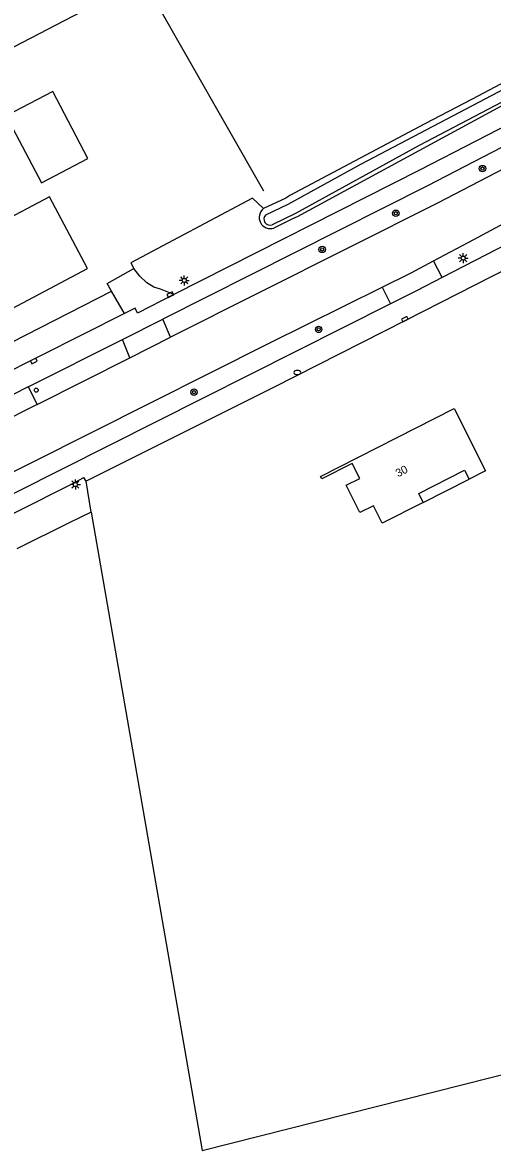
# Model space of a CAD drawing. Extents: x 140000 to 143000, y 403500 to 406000.
# Drawn here: x 141201.8 to 141260.5, y 404845.6 to 404986.4 of the extents above; entities that cross this region are included whole.
import ezdxf

# ---------------------------------------------------------------- set-up
doc = ezdxf.new("R2010")
doc.units = 0
for name, color, linetype in [('gg-afsc-erfafscheiding', 7, 'Continuous'), ('gg-afsc-hekwerk', 7, 'Continuous'), ('gg-anno-huisnummerreeks BGT', 7, 'Continuous'), ('gg-bbg-bijgebouw', 7, 'Continuous'), ('gg-bbg-hoofdgebouw', 7, 'Continuous'), ('gg-bbg-onder overbouw', 7, 'Continuous'), ('gg-bbg-pand overbouw', 7, 'Continuous'), ('gg-knt-bronhoudergrens', 7, 'Continuous'), ('gg-knt-verharding', 7, 'Continuous'), ('gg-knt-verharding nz', 7, 'Continuous'), ('gg-kntw-bovenkant insteek waterloop', 7, 'Continuous'), ('gg-kntw-waterlijn', 7, 'Continuous'), ('gt-bbg-plantopografie pand', 7, 'Continuous'), ('gt-grn-vlakafsluiter', 7, 'Continuous'), ('gt-symb-boom', 7, 'Continuous'), ('gt-symb-brandkraan', 7, 'Continuous'), ('gt-symb-kolk', 7, 'Continuous'), ('gt-symb-lichtmast', 7, 'Continuous'), ('gt-symb-verkeersregelinstallatiepaal', 7, 'Continuous')]:
    doc.layers.add(name, color=color, linetype=linetype)

# ---------------------------------------------------------------- blocks, each defined once
blk = doc.blocks.new('gt0-KOLK')
at = {"layer": 'gt-symb-kolk'}
blk.add_lwpolyline([(0, 0), (0.38, 0), (0.38, 0.4), (-0.37, 0.4), (-0.37, 0), (0, 0)], dxfattribs=at)
blk = doc.blocks.new('gt0-LMAST')
at = {"layer": 'gt-symb-lichtmast'}
for p, q in [((-0.18, 0.17), (-0.45, 0.44)), ((-0.01, 0.25), (-0.01, 0.62)), ((0.17, 0.17), (0.44, 0.44)), ((-0.26, 0), (-0.63, 0)), ((-0.18, -0.18), (-0.45, -0.45)), ((-0.01, -0.25), (-0.01, -0.63)), ((0.44, -0.45), (0.17, -0.18)), ((0.24, 0), (0.62, 0))]:
    blk.add_line(p, q, dxfattribs=at)
blk.add_circle((-0.01, 0), 0.25, dxfattribs=at)
blk = doc.blocks.new('gt0-BOOM')
at = {"layer": 'gt-symb-boom'}
for radius in [0.4, 0.2]:
    blk.add_circle((0, 0), radius, dxfattribs=at)
blk = doc.blocks.new('gt0-BR')
at = {"layer": 'gt-symb-brandkraan'}
for centre, radius, start, end in [((-0.24, 0), 0.206, 107.5669, 252.4331), ((0.6, -2.66), 3, 106.892, 107.5669), ((0, -0.69), 0.938, 73.108, 106.892), ((-0.6, -2.66), 3, 72.4331, 73.108), ((0.24, 0), 0.206, 287.567, 72.4331), ((0.6, 2.66), 3, 252.4331, 253.108), ((0, 0.69), 0.938, 253.108, 286.8921), ((-0.6, 2.66), 3, 286.8921, 287.567)]:
    blk.add_arc(centre, radius, start, end, dxfattribs=at)
blk = doc.blocks.new('gt0-VIPAAL')
at = {"layer": 'gt-symb-verkeersregelinstallatiepaal'}
blk.add_circle((0, 0), 0.25, dxfattribs=at)

msp = doc.modelspace()

# ---------------------------------------------------------------- linework, layer by layer
at = {"layer": 'gg-afsc-erfafscheiding'}
msp.add_line((141189.38, 404940.85), (141212.93, 404952.89), dxfattribs=at)
msp.add_lwpolyline([(141231.91, 404963.2), (141230.53, 404964.48), (141215.34, 404956.4), (141215.72, 404955.72)], dxfattribs=at)
at = {"layer": 'gg-afsc-hekwerk'}
msp.add_line((141217.27, 404991.08), (141231.89, 404965.42), dxfattribs=at)
at = {"layer": 'gg-bbg-bijgebouw'}
msp.add_lwpolyline([(141209.98, 404969.46), (141205.6, 404977.81), (141199.78, 404974.76), (141204.16, 404966.41), (141209.98, 404969.46)], dxfattribs=at)
at = {"layer": 'gg-bbg-hoofdgebouw'}
for points in [[(141191.23, 404960.58), (141192.59, 404958.01), (141182.86, 404952.85), (141187.61, 404943.88), (141209.92, 404955.71), (141205.17, 404964.68), (141198.67, 404961.23), (141197.3, 404963.8), (141191.23, 404960.58)], [(141251.86, 404926.51), (141246.73, 404923.91), (141245.63, 404926.09), (141243.92, 404925.23), (141242.21, 404928.64), (141243.92, 404929.5), (141242.97, 404931.37), (141239.19, 404929.46), (141239.04, 404929.76), (141255.7, 404938.22), (141259.62, 404930.45), (141257.57, 404929.4)]]:
    msp.add_lwpolyline(points, dxfattribs=at)
at = {"layer": 'gg-bbg-onder overbouw'}
msp.add_lwpolyline([(141251.86, 404926.51), (141251.3, 404927.63), (141257, 404930.52), (141257.57, 404929.4)], dxfattribs=at)
at = {"layer": 'gg-bbg-pand overbouw'}
msp.add_line((141251.86, 404926.51), (141257.57, 404929.4), dxfattribs=at)
at = {"layer": 'gg-knt-bronhoudergrens'}
msp.add_line((141210.4, 404925.29), (141209.74, 404929.14), dxfattribs=at)
msp.add_lwpolyline([(141210.4, 404925.29), (141224.25, 404845.59), (141282.02, 404860.21)], dxfattribs=at)
at = {"layer": 'gg-knt-verharding'}
for p, q in [((141258.17, 404959.35), (141263.94, 404962.44)), ((141253.13, 404956.66), (141258.17, 404959.35)), ((141262.44, 404958.85), (141254.23, 404954.6)), ((141254.23, 404954.6), (141253.13, 404956.66)), ((141214.55, 404950.1), (141212.93, 404952.89)), ((141246.73, 404953.38), (141247.78, 404951.3)), ((141214.55, 404950.1), (141192.09, 404938.79)), ((141214.3, 404946.86), (141219.34, 404949.39)), ((141220.31, 404947.13), (141219.34, 404949.39)), ((141215.22, 404944.57), (141220.31, 404947.13)), ((141202.53, 404940.94), (141214.3, 404946.86)), ((141215.22, 404944.57), (141214.3, 404946.86)), ((141203.63, 404938.75), (141215.22, 404944.57)), ((141202.53, 404940.94), (141179.95, 404929.59)), ((141202.53, 404940.94), (141203.63, 404938.75)), ((141203.63, 404938.75), (141175.54, 404924.62)), ((141209.74, 404929.14), (141209.46, 404929.63)), ((141198.89, 404924.25), (141206.41, 404928.02))]:
    msp.add_line(p, q, dxfattribs=at)
for points in [[(141288.58, 404987.87), (141276.21, 404980.97), (141265.38, 404975.18), (141251.48, 404968.02), (141220.71, 404952.45)], [(141288.27, 404985.19), (141277.34, 404979.1), (141266.3, 404973.23), (141252.4, 404966.02), (141219.34, 404949.39)], [(141289.47, 404983.11), (141278.65, 404977.06), (141266.14, 404970.38), (141253.62, 404963.87), (141220.31, 404947.13)], [(141264.76, 404956.93), (141249.64, 404949.2), (141233.17, 404940.85), (141209.74, 404929.14)], [(141212.93, 404952.89), (141212.37, 404953.84), (141215.72, 404955.72)], [(141220.71, 404952.45), (141219.06, 404953.15), (141218.2, 404953.4), (141217.33, 404953.93), (141216.47, 404954.74), (141215.72, 404955.72)], [(141254.23, 404954.6), (141251.01, 404952.93), (141247.78, 404951.3)], [(141188.18, 404924.07), (141232.61, 404946.38), (141246.73, 404953.38)], [(141247.78, 404951.3), (141206.76, 404930.64), (141189.02, 404921.74)], [(141220.71, 404952.45), (141216.16, 404950.15), (141215.86, 404950.76), (141214.55, 404950.1)], [(141206.41, 404928.02), (141207.93, 404928.78), (141209.46, 404929.63)]]:
    msp.add_lwpolyline(points, dxfattribs=at)
at = {"layer": 'gg-knt-verharding nz'}
msp.add_lwpolyline([(141246.73, 404953.38), (141250.33, 404955.16), (141253.13, 404956.66)], dxfattribs=at)
at = {"layer": 'gg-kntw-bovenkant insteek waterloop'}
for points in [[(141284.16, 404990.75), (141257.96, 404976.85), (141252.04, 404973.77), (141235.21, 404964.84), (141234.68, 404964.5), (141231.91, 404963.2)], [(141284.16, 404990.75), (141285.62, 404991.52), (141286.07, 404991.5), (141286.41, 404991.17), (141286.85, 404990.4), (141286.95, 404989.92), (141286.85, 404989.68), (141286.64, 404989.41), (141286.25, 404989.03), (141262.58, 404976.53), (141236.11, 404962.18), (141235.53, 404961.93), (141233.2, 404960.76)]]:
    msp.add_lwpolyline(points, dxfattribs=at)
msp.add_arc((141232.77, 404962.09), 1.4, 127.6765, 287.993, dxfattribs=at)
at = {"layer": 'gg-kntw-waterlijn'}
msp.add_lwpolyline([(141232.18, 404962.43), (141234.99, 404963.76), (141244.06, 404968.75), (141267.03, 404980.83), (141285, 404990.61), (141285.48, 404990.75), (141285.89, 404990.78), (141286.1, 404990.71), (141286.32, 404990.44), (141286.54, 404990.04), (141286.49, 404989.8), (141273.64, 404982.76), (141251.33, 404971.07), (141235.91, 404962.56), (141232.98, 404961.15)], dxfattribs=at)
msp.add_arc((141232.73, 404961.88), 0.77, 134.8872, 289.5521, dxfattribs=at)
at = {"layer": 'gt-bbg-plantopografie pand'}
msp.add_lwpolyline([(141173.84, 405063.49), (141212.37, 404989.48), (141185.75, 404975.62), (141162.93, 405019.44), (141161.47, 405018.68), (141155.12, 405030.88), (141153.93, 405030.26), (141150.87, 405036.14), (141152.15, 405036.8), (141149.03, 405042.8), (141150.45, 405043.54), (141147.27, 405049.66), (141173.84, 405063.49)], dxfattribs=at)
at = {"layer": 'gt-grn-vlakafsluiter'}
msp.add_lwpolyline([(141210.4, 404925.29), (141207.65, 404923.96), (141201.08, 404920.7)], dxfattribs=at)

# ---------------------------------------------------------------- block references
at = {"layer": 'gt-symb-boom'}
for p in [(141259.25, 404968.19), (141248.43, 404962.61), (141239.23, 404958.09), (141238.79, 404948.11), (141223.23, 404940.27)]:
    msp.add_blockref('gt0-BOOM', p, dxfattribs=at)
at = {"layer": 'gt-symb-brandkraan'}
msp.add_blockref('gt0-BR', (141236.13, 404942.72), dxfattribs=at)
at = {"layer": 'gt-symb-kolk'}
for p, rotation in [((141220.35, 404952.27), 26.83573788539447), ((141249.64, 404949.2), 26.705791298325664), ((141203.13, 404944.34), -153.2653284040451)]:
    msp.add_blockref('gt0-KOLK', p, dxfattribs=dict(at, rotation=rotation))
at = {"layer": 'gt-symb-lichtmast'}
for p in [(141256.85, 404957.01), (141222.01, 404954.23), (141208.42, 404928.73)]:
    msp.add_blockref('gt0-LMAST', p, dxfattribs=at)
at = {"layer": 'gt-symb-verkeersregelinstallatiepaal'}
msp.add_blockref('gt0-VIPAAL', (141203.52, 404940.52), dxfattribs=at)

# ---------------------------------------------------------------- texts
at = {"layer": 'gg-anno-huisnummerreeks BGT'}
msp.add_text('30', height=1, rotation=26.9, dxfattribs=at).set_placement((141248.71, 404929.63))

doc.saveas('drawing.dxf')
